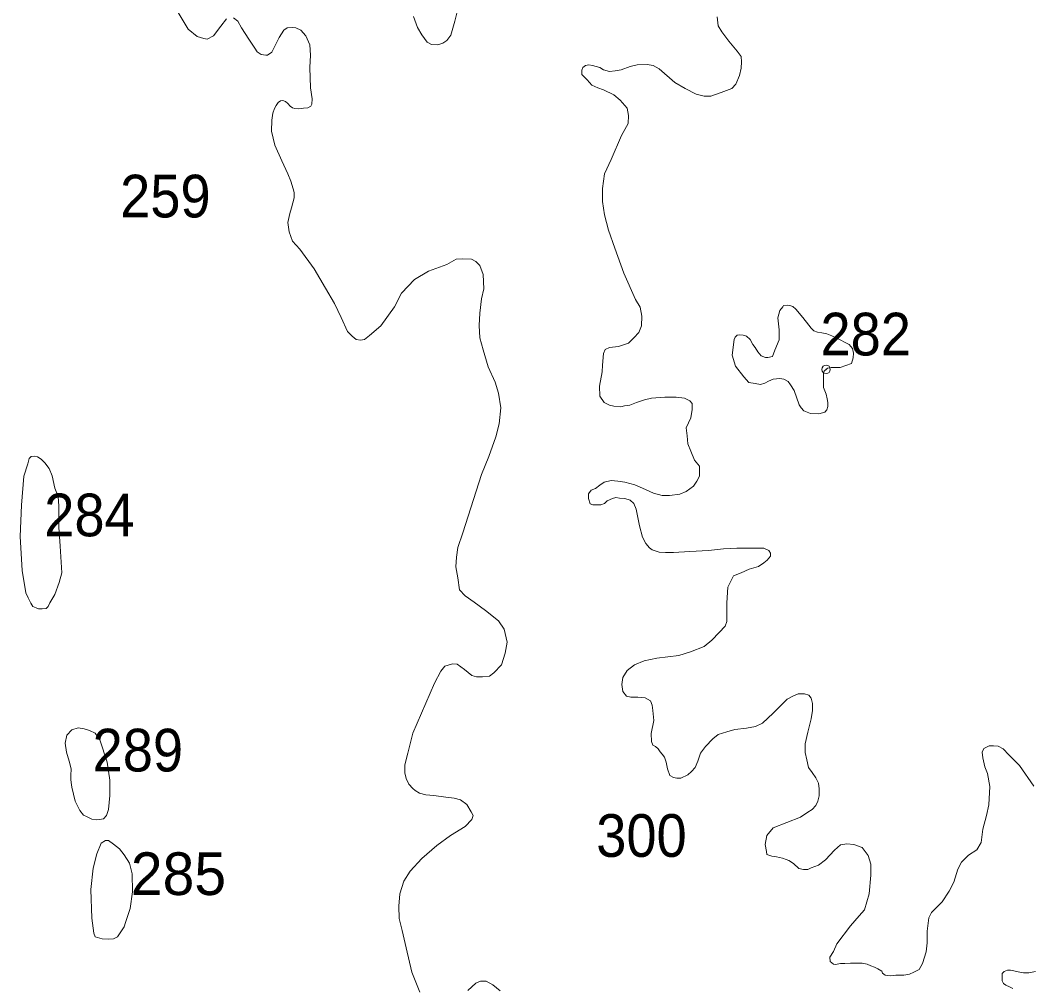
# Model space of a CAD drawing. Extents: x 445.4 to 500, y 8728.7 to 8784.
# Drawn here: x 486.376 to 490.167, y 8743.815 to 8747.44 of the extents above; entities that cross this region are included whole.
import ezdxf

# ---------------------------------------------------------------- set-up
doc = ezdxf.new("R2010")
doc.units = 0
doc.header["$LTSCALE"] = 0.064
doc.header["$PDMODE"] = 32
doc.header["$PDSIZE"] = 0.032
doc.layers.add('2', color=7, linetype='Continuous', lineweight=13)
doc.layers.add('21', color=7, linetype='Continuous')

msp = doc.modelspace()

# ---------------------------------------------------------------- linework, layer by layer
at = {"layer": '2'}
for points in [[(486.9564, 8747.4872), (487.0052, 8747.4067), (487.0392, 8747.3791), (487.0647, 8747.3706), (487.0774, 8747.3685), (487.1008, 8747.3812), (487.1284, 8747.4173), (487.1497, 8747.4448)], [(488.0219, 8747.5063), (488.0049, 8747.4363), (487.99, 8747.3833), (487.9752, 8747.3642), (487.9603, 8747.3536), (487.9412, 8747.3472), (487.9178, 8747.3493), (487.9008, 8747.3578), (487.8817, 8747.3854), (487.8647, 8747.413), (487.8498, 8747.4532)], [(487.1752, 8747.4491), (487.1922, 8747.4363), (487.2049, 8747.4109), (487.2325, 8747.3685), (487.2559, 8747.3346), (487.2644, 8747.3218), (487.2792, 8747.3112), (487.2962, 8747.3091), (487.3026, 8747.3091), (487.3196, 8747.3197), (487.3472, 8747.3748), (487.3642, 8747.4024), (487.377, 8747.4109), (487.3961, 8747.413), (487.4088, 8747.4109), (487.4279, 8747.4024), (487.4471, 8747.3812), (487.4619, 8747.3473), (487.4641, 8747.3091)], [(488.6004, 8747.1606), (488.5625, 8747.1785), (488.5406, 8747.1865), (488.5186, 8747.1964), (488.5006, 8747.2163), (488.4807, 8747.2363), (488.4807, 8747.2522), (488.4847, 8747.2622), (488.4947, 8747.2701), (488.5066, 8747.2721), (488.5206, 8747.2701), (488.5485, 8747.2622), (488.5625, 8747.2542), (488.5845, 8747.2482), (488.6064, 8747.2502), (488.6284, 8747.2542), (488.6623, 8747.2662), (488.6883, 8747.2721), (488.7262, 8747.2741), (488.7481, 8747.2701), (488.7701, 8747.2582), (488.83, 8747.2064), (488.8679, 8747.1845), (488.9098, 8747.1625), (488.9398, 8747.1546), (488.9637, 8747.1546), (489.0036, 8747.1685), (489.0436, 8747.1845), (489.0575, 8747.2004), (489.0715, 8747.2323), (489.0775, 8747.2602), (489.0795, 8747.2841), (489.0775, 8747.304), (489.0635, 8747.3239), (489.0316, 8747.3618), (489.0056, 8747.3957), (488.9917, 8747.4189), (488.9877, 8747.4527)], [(487.4641, 8747.3091), (487.4619, 8747.2625), (487.4646, 8747.187), (487.4709, 8747.1446), (487.4695, 8747.1255), (487.4648, 8747.118), (487.4545, 8747.1114), (487.4377, 8747.1096), (487.4208, 8747.1077), (487.4058, 8747.1086), (487.3965, 8747.1114), (487.3881, 8747.118), (487.3787, 8747.1283), (487.3703, 8747.1358), (487.3609, 8747.1395), (487.3515, 8747.1376), (487.3431, 8747.1311), (487.3356, 8747.1199), (487.329, 8747.1086), (487.3234, 8747.0918), (487.3187, 8747.0656), (487.3178, 8747.0236), (487.3308, 8746.9719), (487.3563, 8746.9125), (487.3797, 8746.8638), (487.3903, 8746.8362), (487.3988, 8746.8086), (487.4031, 8746.7938), (487.4031, 8746.7747), (487.3924, 8746.7365), (487.3861, 8746.7153), (487.3797, 8746.6814), (487.3839, 8746.6475), (487.3967, 8746.6114), (487.4243, 8746.5817), (487.4774, 8746.5083), (487.5199, 8746.4362), (487.5538, 8746.379), (487.5793, 8746.326), (487.6027, 8746.273), (487.6197, 8746.256), (487.6346, 8746.2433), (487.6516, 8746.2412), (487.6664, 8746.2433), (487.6855, 8746.2581), (487.728, 8746.2942), (487.779, 8746.3663), (487.8045, 8746.4172), (487.8534, 8746.468), (487.9065, 8746.4999), (487.9754, 8746.525), (488.0094, 8746.5441), (488.0349, 8746.5462), (488.0668, 8746.5441), (488.0837, 8746.5356), (488.0986, 8746.5207), (488.1114, 8746.4868), (488.1135, 8746.4338), (488.105, 8746.3956), (488.0986, 8746.3426), (488.0965, 8746.296), (488.0986, 8746.2493), (488.1114, 8746.2048), (488.1305, 8746.1412), (488.156, 8746.0839), (488.1688, 8746.0426), (488.1773, 8745.9874), (488.1709, 8745.9281), (488.1581, 8745.8793), (488.1326, 8745.8051), (488.105, 8745.7372), (488.0348, 8745.5196), (488.0157, 8745.4645), (488.0115, 8745.4284), (488.0093, 8745.3924), (488.0157, 8745.35), (488.0221, 8745.3054), (488.0434, 8745.2831), (488.0774, 8745.2597), (488.1198, 8745.2279), (488.1687, 8745.1898), (488.1899, 8745.158), (488.2006, 8745.1092), (488.1942, 8745.0689), (488.1793, 8745.0244), (488.1517, 8744.9947), (488.1347, 8744.982), (488.1092, 8744.9798), (488.0859, 8744.9798), (488.0689, 8744.9841), (488.0413, 8745.0074), (488.0136, 8745.0265), (487.9966, 8745.0286), (487.9669, 8745.0201), (487.952, 8745.001), (487.9287, 8744.9565), (487.8476, 8744.7685), (487.8285, 8744.6943), (487.8179, 8744.6497), (487.8179, 8744.62), (487.8221, 8744.5988)], [(489.1874, 8745.4313), (489.1874, 8745.4432), (489.1814, 8745.4532), (489.1635, 8745.4611), (489.1315, 8745.4611), (489.0617, 8745.4611), (489.0118, 8745.4592), (488.9559, 8745.4532), (488.886, 8745.4492), (488.8242, 8745.4452), (488.7942, 8745.4452), (488.7703, 8745.4472), (488.7443, 8745.4552), (488.7343, 8745.4631), (488.7204, 8745.4791), (488.7084, 8745.503), (488.6964, 8745.5448), (488.684, 8745.6077), (488.676, 8745.6296), (488.6621, 8745.6416), (488.6421, 8745.6476), (488.6221, 8745.6496), (488.6082, 8745.6515), (488.5962, 8745.6476), (488.5762, 8745.6396), (488.5663, 8745.6296), (488.5523, 8745.6237), (488.5363, 8745.6237), (488.5223, 8745.6237), (488.5124, 8745.6276), (488.5064, 8745.6476), (488.5064, 8745.6655), (488.5164, 8745.6794), (488.5323, 8745.6854), (488.5483, 8745.6974), (488.5643, 8745.7093), (488.5902, 8745.7153), (488.6162, 8745.7133), (488.6421, 8745.7093), (488.68, 8745.6994), (488.7199, 8745.6814), (488.7499, 8745.6675), (488.7818, 8745.6595), (488.8098, 8745.6595), (488.8477, 8745.6635), (488.8716, 8745.6735), (488.8996, 8745.6934), (488.9116, 8745.7133), (488.9215, 8745.7312), (488.9215, 8745.7512), (488.9215, 8745.7691), (488.9036, 8745.791), (488.8896, 8745.8249), (488.8776, 8745.8528), (488.8756, 8745.8827), (488.8716, 8745.9126), (488.8899, 8745.9496), (488.8939, 8745.9815), (488.8939, 8746.0034), (488.8859, 8746.0133), (488.866, 8746.0233), (488.8341, 8746.0273), (488.7921, 8746.0273), (488.7422, 8746.0233), (488.7163, 8746.0173), (488.6863, 8746.0074), (488.6604, 8745.9974), (488.6404, 8745.9954), (488.6265, 8745.9914), (488.6005, 8745.9934), (488.5845, 8745.9974), (488.5646, 8746.0074), (488.5486, 8746.0313), (488.5466, 8746.0691), (488.5566, 8746.1229), (488.5584, 8746.1476), (488.5623, 8746.1916), (488.5683, 8746.2056), (488.5843, 8746.2136), (488.6182, 8746.2175), (488.6561, 8746.2295), (488.6761, 8746.2494), (488.6941, 8746.2693), (488.704, 8746.2952), (488.706, 8746.3311), (488.7001, 8746.365), (488.6821, 8746.3929), (488.6382, 8746.4925), (488.6042, 8746.5861), (488.5802, 8746.6534), (488.5662, 8746.7111), (488.5582, 8746.7609), (488.5582, 8746.8088), (488.5662, 8746.8646), (488.5902, 8746.9183), (488.6301, 8747.008), (488.6543, 8747.053), (488.6563, 8747.0828), (488.6503, 8747.1107), (488.6244, 8747.1406), (488.6004, 8747.1606)], [(489.3681, 8744.274), (489.3402, 8744.264), (489.3282, 8744.258), (489.3122, 8744.258), (489.2943, 8744.262), (489.2743, 8744.2799), (489.2563, 8744.2919), (489.2464, 8744.2959), (489.2324, 8744.2999), (489.2104, 8744.3058), (489.1925, 8744.3078), (489.1745, 8744.3138), (489.1725, 8744.3258), (489.1685, 8744.3517), (489.1745, 8744.3855), (489.1981, 8744.4143), (489.2999, 8744.4541), (489.3279, 8744.4721), (489.3438, 8744.482), (489.3578, 8744.498), (489.3658, 8744.5139), (489.3698, 8744.5338), (489.3698, 8744.5597), (489.3678, 8744.5817), (489.3578, 8744.6016), (489.3438, 8744.6215), (489.3299, 8744.6394), (489.3239, 8744.6684), (489.3179, 8744.6963), (489.3179, 8744.7282), (489.3279, 8744.772), (489.3398, 8744.8218), (489.3458, 8744.8537), (489.3458, 8744.8796), (489.3398, 8744.8995), (489.3318, 8744.9115), (489.3159, 8744.9155), (489.2919, 8744.9155), (489.272, 8744.9075), (489.25, 8744.8956), (489.2281, 8744.8736), (489.1981, 8744.8438), (489.1577, 8744.8058), (489.1317, 8744.7938), (489.0978, 8744.7879), (489.0539, 8744.7819), (489.0239, 8744.7739), (488.992, 8744.7639), (488.972, 8744.748), (488.9441, 8744.7181), (488.9261, 8744.6942), (488.9161, 8744.6643), (488.9062, 8744.6404), (488.8922, 8744.6245), (488.8782, 8744.6125), (488.8523, 8744.6006), (488.8363, 8744.6006), (488.8243, 8744.6026), (488.8104, 8744.6105), (488.8024, 8744.6344), (488.7964, 8744.6603), (488.7904, 8744.6783), (488.7824, 8744.6902), (488.7744, 8744.6982), (488.7664, 8744.7102), (488.7565, 8744.7181), (488.7465, 8744.7241), (488.7425, 8744.738), (488.7405, 8744.7679), (488.7505, 8744.8157), (488.7465, 8744.8536), (488.7445, 8744.8735), (488.7385, 8744.8895), (488.7185, 8744.9014), (488.6906, 8744.9034), (488.6646, 8744.9034), (488.6487, 8744.9074), (488.6347, 8744.9253), (488.6307, 8744.9512), (488.6347, 8744.9771), (488.6504, 8745.004), (488.6784, 8745.024), (488.7143, 8745.0399), (488.7622, 8745.0499), (488.844, 8745.0598), (488.8879, 8745.0738), (488.9398, 8745.0937), (488.9678, 8745.1176), (488.9957, 8745.1455), (489.0177, 8745.1694), (489.0237, 8745.1873), (489.0237, 8745.2132), (489.0237, 8745.2571), (489.0277, 8745.3157), (489.0497, 8745.3575), (489.0776, 8745.3695), (489.1076, 8745.3834), (489.1435, 8745.3934), (489.1635, 8745.4073), (489.1755, 8745.4173), (489.1874, 8745.4313)], [(490.1752, 8744.5702), (490.1214, 8744.6479), (490.0814, 8744.6878), (490.0595, 8744.7097), (490.0415, 8744.7197), (490.0235, 8744.7216), (490.0076, 8744.7216), (489.9876, 8744.7117), (489.9816, 8744.6977), (489.9836, 8744.6758), (489.9916, 8744.6419), (490.0016, 8744.618), (490.0096, 8744.5682), (490.0056, 8744.5005), (489.9976, 8744.4606), (489.9836, 8744.4088), (489.9776, 8744.359), (489.9617, 8744.3311), (489.9297, 8744.3112), (489.9038, 8744.2853), (489.8898, 8744.2594), (489.8751, 8744.2102), (489.8572, 8744.1763), (489.8312, 8744.1365), (489.8072, 8744.1126), (489.7913, 8744.0966), (489.7813, 8744.0767), (489.7793, 8744.0568), (489.7753, 8744.0269), (489.7753, 8744.001), (489.7753, 8743.9831), (489.7713, 8743.9492), (489.7573, 8743.9054), (489.7454, 8743.8834), (489.7254, 8743.8735), (489.7094, 8743.8655), (489.6875, 8743.8615), (489.6575, 8743.8615), (489.6376, 8743.8595), (489.6176, 8743.8615), (489.6076, 8743.8695), (489.6057, 8743.8775), (489.5897, 8743.8854), (489.5777, 8743.8914), (489.5637, 8743.8974), (489.5498, 8743.9034), (489.5318, 8743.9074), (489.5098, 8743.9074), (489.4879, 8743.9074), (489.4659, 8743.9054), (489.45, 8743.9054), (489.432, 8743.9014), (489.424, 8743.9034), (489.412, 8743.9133), (489.41, 8743.9293), (489.424, 8743.9512), (489.436, 8743.9791), (489.4879, 8744.0468), (489.5198, 8744.0847), (489.5398, 8744.1066), (489.5577, 8744.1664), (489.5637, 8744.2361), (489.5637, 8744.2779), (489.5538, 8744.3098), (489.5318, 8744.3397), (489.4999, 8744.3517), (489.4739, 8744.3537), (489.45, 8744.3497), (489.428, 8744.3297), (489.3941, 8744.2939), (489.3681, 8744.274)], [(487.8221, 8744.5988), (487.8328, 8744.5776), (487.8476, 8744.5607), (487.8561, 8744.5543), (487.8731, 8744.5437), (487.8965, 8744.5373), (487.9262, 8744.5352), (487.9708, 8744.5289), (488.0027, 8744.5246), (488.0261, 8744.5183), (488.0494, 8744.5013), (488.0664, 8744.4737), (488.0731, 8744.4596), (488.0688, 8744.4448), (488.0433, 8744.4193), (487.9881, 8744.3854), (487.9371, 8744.3472), (487.8819, 8744.2985), (487.8373, 8744.2518), (487.8139, 8744.2137), (487.799, 8744.167), (487.7948, 8744.1204), (487.7969, 8744.0737), (487.8075, 8744.0292), (487.8224, 8743.964), (487.8436, 8743.8728), (487.8733, 8743.7986)], [(490.0956, 8743.8126), (490.0836, 8743.8186), (490.0696, 8743.8245), (490.0616, 8743.8305), (490.0556, 8743.8405), (490.0556, 8743.8544), (490.0556, 8743.8684), (490.0636, 8743.8763), (490.0756, 8743.8803), (490.0876, 8743.8803), (490.0996, 8743.8783)], [(490.0996, 8743.8783), (490.1155, 8743.8743), (490.1355, 8743.8704), (490.1554, 8743.8704), (490.1814, 8743.8763)], [(488.0539, 8743.805), (488.0836, 8743.8325), (488.1006, 8743.8389), (488.1219, 8743.8389), (488.1474, 8743.8262), (488.175, 8743.8029)]]:
    msp.add_lwpolyline(points, dxfattribs=at)
for points in [[(489.3869, 8746.1186), (489.3875, 8746.122), (489.3894, 8746.1252), (489.3912, 8746.1274), (489.396, 8746.1317), (489.4019, 8746.1361), (489.4152, 8746.1391), (489.4299, 8746.1391), (489.4491, 8746.1391), (489.4919, 8746.1538), (489.4978, 8746.1744), (489.4993, 8746.1921), (489.4949, 8746.2098), (489.4831, 8746.2245), (489.4344, 8746.2495), (489.4181, 8746.2569), (489.3989, 8746.2643), (489.3798, 8746.2687), (489.3635, 8746.2716), (489.3502, 8746.276), (489.3399, 8746.2863), (489.3311, 8746.2967), (489.3089, 8746.3261), (489.2824, 8746.357), (489.272, 8746.3674), (489.2602, 8746.3703), (489.2514, 8746.3718), (489.2366, 8746.3703), (489.2337, 8746.3659), (489.2233, 8746.3523), (489.2159, 8746.3243), (489.2203, 8746.2802), (489.2203, 8746.2419), (489.2041, 8746.2036), (489.1953, 8746.18), (489.1775, 8746.1756), (489.1687, 8746.1756), (489.1525, 8746.1829), (489.1406, 8746.1977), (489.1303, 8746.2139), (489.1215, 8746.2242), (489.1111, 8746.2433), (489.0979, 8746.2566), (489.086, 8746.2595), (489.0713, 8746.261), (489.0624, 8746.2595), (489.0551, 8746.2522), (489.0521, 8746.2433), (489.0447, 8746.1844), (489.0565, 8746.1432), (489.0875, 8746.1034), (489.1067, 8746.0828), (489.1303, 8746.0784), (489.151, 8746.0754), (489.1672, 8746.0798), (489.1805, 8746.0872), (489.1982, 8746.0946), (489.2233, 8746.0975), (489.238, 8746.0946), (489.2543, 8746.0857), (489.2631, 8746.0739), (489.2764, 8746.0519), (489.2956, 8745.9988), (489.303, 8745.987), (489.3133, 8745.9767), (489.3384, 8745.9664), (489.3694, 8745.965), (489.3915, 8745.9708), (489.3989, 8745.9797), (489.4033, 8745.9929), (489.4033, 8746.0077), (489.4004, 8746.0209), (489.3959, 8746.0386), (489.3871, 8746.0636), (489.3871, 8746.1167)], [(486.3971, 8745.2949), (486.3833, 8745.3779), (486.3763, 8745.5049), (486.381, 8745.6226), (486.3902, 8745.7311), (486.4042, 8745.7783), (486.4103, 8745.798), (486.4171, 8745.8048), (486.4301, 8745.8064), (486.4415, 8745.8041), (486.4544, 8745.795), (486.4681, 8745.7813), (486.4848, 8745.7608), (486.4963, 8745.7327), (486.5062, 8745.6871), (486.5183, 8745.6552), (486.5206, 8745.6193), (486.5206, 8745.5409), (486.5255, 8745.469), (486.532, 8745.3694), (486.5222, 8745.3325), (486.5058, 8745.2884), (486.4878, 8745.2574), (486.4813, 8745.2427), (486.4731, 8745.2362), (486.4584, 8745.2346), (486.4453, 8745.2346), (486.4355, 8745.2378), (486.424, 8745.2427), (486.4159, 8745.2558), (486.406, 8745.2754)], [(486.5701, 8744.5662), (486.5826, 8744.5133), (486.5997, 8744.4791), (486.6137, 8744.462), (486.6246, 8744.4558), (486.6449, 8744.4465), (486.6605, 8744.4433), (486.6729, 8744.4449), (486.6885, 8744.448), (486.6994, 8744.4604), (486.7072, 8744.4822), (486.7119, 8744.5351), (486.7119, 8744.5926), (486.7025, 8744.6595), (486.6745, 8744.7434), (486.6574, 8744.7683), (486.6355, 8744.7792), (486.6153, 8744.7854), (486.5935, 8744.7885), (486.5701, 8744.7808), (486.5514, 8744.7605), (486.5452, 8744.731), (486.5499, 8744.6968), (486.5592, 8744.6641), (486.567, 8744.6346), (486.5654, 8744.6097), (486.5654, 8744.5942), (486.5686, 8744.5755)], [(486.7664, 8744.0429), (486.7407, 8744.006), (486.7263, 8743.998), (486.7054, 8743.9963), (486.6829, 8743.998), (486.6572, 8744.006), (486.6524, 8744.0188), (486.6443, 8744.0749), (486.6411, 8744.1824), (486.6492, 8744.2625), (486.6636, 8744.3171), (486.6797, 8744.3571), (486.6957, 8744.3668), (486.707, 8744.3668), (486.7263, 8744.3523), (486.7488, 8744.3347), (486.7664, 8744.3122), (486.7857, 8744.2818), (486.7954, 8744.2417), (486.797, 8744.1743), (486.7889, 8744.1118), (486.7713, 8744.0589)]]:
    msp.add_lwpolyline(points, close=True, dxfattribs=at)
msp.add_point((489.396, 8746.1317), dxfattribs=at)

# ---------------------------------------------------------------- texts
at = {"layer": '21', "width": 0.95}
for s, p in [('259', (486.7506, 8746.7008)), ('282', (489.3751, 8746.1838)), ('284', (486.4663, 8745.5061)), ('289', (486.6475, 8744.6251)), ('300', (488.5348, 8744.3052))]:
    msp.add_text(s, height=0.16, dxfattribs=at).set_placement(p)
at = {"layer": '21'}
msp.add_text('285', height=0.16, dxfattribs=at).set_placement((486.7908, 8744.1621))

doc.saveas('drawing.dxf')
